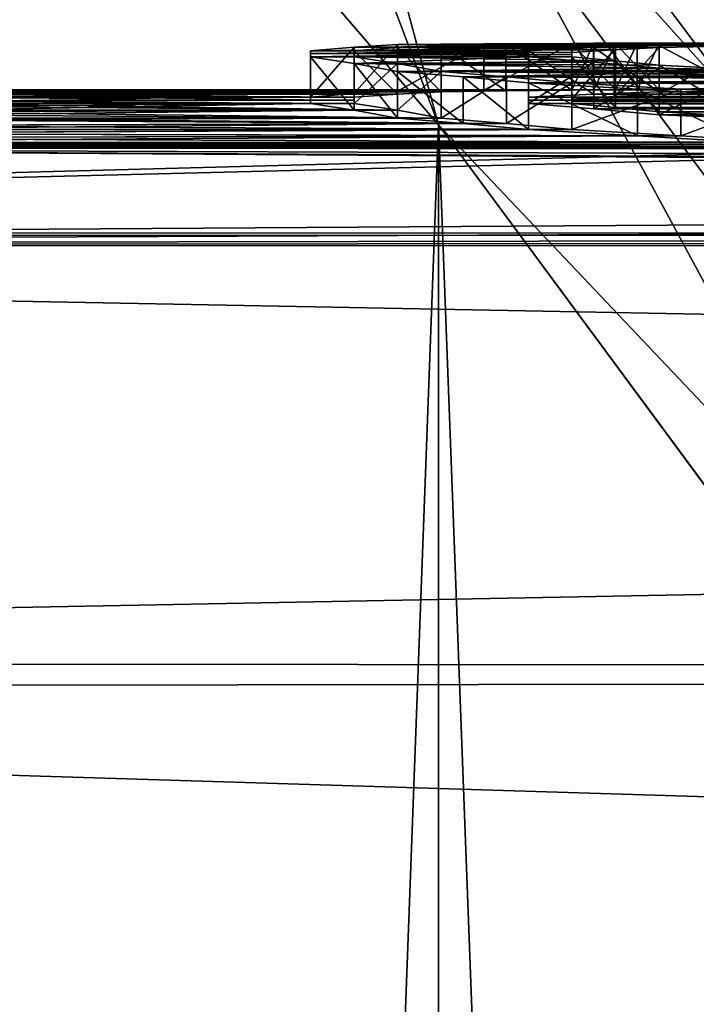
# Model space of a CAD drawing. Header units: millimetres. Extents: x -143 to 143, y -35 to 35.
# Tile 368 of 533: x 99.7 to 101.16, y 18.53 to 20.65. Entities that reach past the tile are written whole.
import ezdxf

# ---------------------------------------------------------------- set-up
doc = ezdxf.new("R2010")
doc.units = ezdxf.units.MM
doc.header["$LTSCALE"] = 65.185185
for name, color, linetype in [('1298', 7, 'CONTINUOUS'), ('1299', 7, 'CONTINUOUS'), ('1301', 7, 'CONTINUOUS'), ('1323', 7, 'CONTINUOUS'), ('1382', 7, 'CONTINUOUS'), ('1383', 7, 'CONTINUOUS'), ('1384', 7, 'CONTINUOUS'), ('1385', 7, 'CONTINUOUS'), ('1386', 7, 'CONTINUOUS'), ('1387', 7, 'CONTINUOUS'), ('1388', 7, 'CONTINUOUS'), ('1389', 7, 'CONTINUOUS'), ('1390', 7, 'CONTINUOUS'), ('1411', 7, 'CONTINUOUS'), ('1412', 7, 'CONTINUOUS'), ('1413', 7, 'CONTINUOUS'), ('1414', 7, 'CONTINUOUS'), ('1415', 7, 'CONTINUOUS'), ('1416', 7, 'CONTINUOUS'), ('1428', 7, 'CONTINUOUS'), ('1429', 7, 'CONTINUOUS'), ('1430', 7, 'CONTINUOUS'), ('1431', 7, 'CONTINUOUS'), ('1432', 7, 'CONTINUOUS'), ('1436', 7, 'CONTINUOUS'), ('1437', 7, 'CONTINUOUS'), ('1438', 7, 'CONTINUOUS'), ('1439', 7, 'CONTINUOUS'), ('1440', 7, 'CONTINUOUS'), ('465', 7, 'CONTINUOUS'), ('471', 7, 'CONTINUOUS'), ('473', 7, 'CONTINUOUS'), ('483', 7, 'CONTINUOUS')]:
    doc.layers.add(name, color=color, linetype=linetype)

msp = doc.modelspace()

# ---------------------------------------------------------------- linework, layer by layer
at = {"layer": '1298', "linetype": 'CONTINUOUS'}
for points in [[(100.9343, 20.4906, 0.6224), (100.7938, 20.4838, 0.8138), (103.0907, 20.4906, 0.6224), (100.9343, 20.4906, 0.6224)], [(103.0907, 20.4906, 0.6224), (100.7938, 20.4838, 0.8138), (103.2313, 20.4838, 0.8138), (103.0907, 20.4906, 0.6224)], [(100.7938, 20.4838, 0.8138), (100.7938, 20.4776, 0.9575), (103.2313, 20.4838, 0.8138), (100.7938, 20.4838, 0.8138)], [(103.2313, 20.4838, 0.8138), (100.7938, 20.4776, 0.9575), (103.2313, 20.4776, 0.9575), (103.2313, 20.4838, 0.8138)], [(101.075, 20.4955, 0.4309), (100.9343, 20.4906, 0.6224), (102.95, 20.4955, 0.4309), (101.075, 20.4955, 0.4309)], [(102.95, 20.4955, 0.4309), (100.9343, 20.4906, 0.6224), (103.0907, 20.4906, 0.6224), (102.95, 20.4955, 0.4309)], [(101.2605, 20.4972, 0.3361), (101.075, 20.4955, 0.4309), (102.7645, 20.4972, 0.3361), (101.2605, 20.4972, 0.3361)], [(102.7645, 20.4972, 0.3361), (101.075, 20.4955, 0.4309), (102.95, 20.4955, 0.4309), (102.7645, 20.4972, 0.3361)], [(100.7938, 20.4776, 0.9575), (100.7938, 20.4704, 1.1011), (103.2313, 20.4776, 0.9575), (100.7938, 20.4776, 0.9575)], [(103.2313, 20.4776, 0.9575), (100.7938, 20.4704, 1.1011), (103.2313, 20.4704, 1.1011), (103.2313, 20.4776, 0.9575)], [(100.7938, 20.4704, 1.1011), (100.9344, 20.4592, 1.2926), (103.2313, 20.4704, 1.1011), (100.7938, 20.4704, 1.1011)], [(103.2313, 20.4704, 1.1011), (100.9344, 20.4592, 1.2926), (103.0906, 20.4592, 1.2926), (103.2313, 20.4704, 1.1011)], [(100.9344, 20.4592, 1.2926), (101.075, 20.4462, 1.484), (103.0906, 20.4592, 1.2926), (100.9344, 20.4592, 1.2926)], [(103.0906, 20.4592, 1.2926), (101.075, 20.4462, 1.484), (102.95, 20.4462, 1.484), (103.0906, 20.4592, 1.2926)], [(101.075, 20.4462, 1.484), (101.2653, 20.4389, 1.5812), (102.95, 20.4462, 1.484), (101.075, 20.4462, 1.484)]]:
    msp.add_3dface(points, dxfattribs=at)
at = {"layer": '1299', "linetype": 'CONTINUOUS'}
for points in [[(100.9786, 20.4855, -0.7701), (103.1375, 20.4798, -0.9096), (100.8875, 20.4798, -0.9096), (100.9786, 20.4855, -0.7701)], [(101.075, 20.4906, -0.6223), (103.0464, 20.4855, -0.7701), (100.9786, 20.4855, -0.7701), (101.075, 20.4906, -0.6223)], [(103.0464, 20.4855, -0.7701), (103.1375, 20.4798, -0.9096), (100.9786, 20.4855, -0.7701), (103.0464, 20.4855, -0.7701)], [(101.2592, 20.4944, -0.4813), (102.95, 20.4906, -0.6223), (101.075, 20.4906, -0.6223), (101.2592, 20.4944, -0.4813)], [(102.95, 20.4906, -0.6223), (103.0464, 20.4855, -0.7701), (101.075, 20.4906, -0.6223), (102.95, 20.4906, -0.6223)], [(103.1375, 20.4798, -0.9096), (103.1375, 20.4753, -1.0053), (100.8875, 20.4798, -0.9096), (103.1375, 20.4798, -0.9096)], [(100.8875, 20.4798, -0.9096), (103.1375, 20.4753, -1.0053), (100.8875, 20.4753, -1.0053), (100.8875, 20.4798, -0.9096)], [(103.1375, 20.4753, -1.0053), (103.1375, 20.4704, -1.1011), (100.8875, 20.4753, -1.0053), (103.1375, 20.4753, -1.0053)], [(100.8875, 20.4753, -1.0053), (103.1375, 20.4704, -1.1011), (100.8875, 20.4704, -1.1011), (100.8875, 20.4753, -1.0053)], [(103.1375, 20.4704, -1.1011), (103.0437, 20.4622, -1.2447), (100.8875, 20.4704, -1.1011), (103.1375, 20.4704, -1.1011)], [(100.8875, 20.4704, -1.1011), (103.0437, 20.4622, -1.2447), (100.9813, 20.4622, -1.2447), (100.8875, 20.4704, -1.1011)], [(103.0437, 20.4622, -1.2447), (102.95, 20.4529, -1.3883), (100.9813, 20.4622, -1.2447), (103.0437, 20.4622, -1.2447)], [(100.9813, 20.4622, -1.2447), (102.95, 20.4529, -1.3883), (101.075, 20.4529, -1.3883), (100.9813, 20.4622, -1.2447)], [(102.95, 20.4529, -1.3883), (102.7624, 20.4427, -1.532), (101.075, 20.4529, -1.3883), (102.95, 20.4529, -1.3883)], [(101.075, 20.4529, -1.3883), (102.7624, 20.4427, -1.532), (101.2626, 20.4427, -1.532), (101.075, 20.4529, -1.3883)]]:
    msp.add_3dface(points, dxfattribs=at)
at = {"layer": '1301', "linetype": 'CONTINUOUS'}
for points in [[(98.825, 20.4999, -0.0479), (98.8836, 20.5, -0.0239), (101.075, 20.4999, -0.0479), (98.825, 20.4999, -0.0479)], [(99.0142, 20.4991, -0.1928), (98.825, 20.4999, -0.0479), (100.8875, 20.4995, -0.1436), (99.0142, 20.4991, -0.1928)], [(100.8875, 20.4995, -0.1436), (98.825, 20.4999, -0.0479), (100.9812, 20.4998, -0.0957), (100.8875, 20.4995, -0.1436)], [(100.9812, 20.4998, -0.0957), (98.825, 20.4999, -0.0479), (101.075, 20.4999, -0.0479), (100.9812, 20.4998, -0.0957)], [(98.8836, 20.5, -0.0239), (98.9422, 20.5), (101.0281, 20.5, -0.0239), (98.8836, 20.5, -0.0239)], [(101.075, 20.4999, -0.0479), (98.8836, 20.5, -0.0239), (101.0281, 20.5, -0.0239), (101.075, 20.4999, -0.0479)], [(101.0281, 20.5, -0.0239), (98.9422, 20.5), (100.9812, 20.5), (101.0281, 20.5, -0.0239)], [(100.745, 20.498, -0.2891), (99.0142, 20.4991, -0.1928), (100.8875, 20.4995, -0.1436), (100.745, 20.498, -0.2891)], [(99.2, 20.4973, -0.3351), (99.0142, 20.4991, -0.1928), (100.745, 20.498, -0.2891), (99.2, 20.4973, -0.3351)], [(100.6063, 20.4955, -0.4309), (99.2, 20.4973, -0.3351), (100.745, 20.498, -0.2891), (100.6063, 20.4955, -0.4309)], [(99.2957, 20.4943, -0.4817), (99.2, 20.4973, -0.3351), (100.6063, 20.4955, -0.4309), (99.2957, 20.4943, -0.4817)], [(100.5125, 20.4906, -0.6224), (99.2957, 20.4943, -0.4817), (100.6063, 20.4955, -0.4309), (100.5125, 20.4906, -0.6224)], [(99.3875, 20.4906, -0.6223), (99.2957, 20.4943, -0.4817), (100.5125, 20.4906, -0.6224), (99.3875, 20.4906, -0.6223)], [(99.4344, 20.4838, -0.8139), (99.3875, 20.4906, -0.6223), (100.4188, 20.4838, -0.8138), (99.4344, 20.4838, -0.8139)], [(100.4188, 20.4838, -0.8138), (99.3875, 20.4906, -0.6223), (100.5125, 20.4906, -0.6224), (100.4188, 20.4838, -0.8138)], [(99.4813, 20.4753, -1.0053), (99.4344, 20.4838, -0.8139), (100.4188, 20.4776, -0.9575), (99.4813, 20.4753, -1.0053)], [(100.4188, 20.4776, -0.9575), (99.4344, 20.4838, -0.8139), (100.4188, 20.4838, -0.8138), (100.4188, 20.4776, -0.9575)], [(99.4344, 20.4529, -1.3884), (99.4813, 20.465, -1.1968), (100.5125, 20.4561, -1.3405), (99.4344, 20.4529, -1.3884)], [(100.4188, 20.4704, -1.1011), (99.4813, 20.4753, -1.0053), (100.4188, 20.4776, -0.9575), (100.4188, 20.4704, -1.1011)], [(99.4813, 20.4704, -1.1011), (99.4813, 20.4753, -1.0053), (100.4188, 20.4704, -1.1011), (99.4813, 20.4704, -1.1011)], [(99.4813, 20.465, -1.1968), (99.4813, 20.4704, -1.1011), (100.5125, 20.4561, -1.3405), (99.4813, 20.465, -1.1968)], [(100.5125, 20.4561, -1.3405), (99.4813, 20.4704, -1.1011), (100.4188, 20.4704, -1.1011), (100.5125, 20.4561, -1.3405)], [(99.3875, 20.439, -1.5798), (99.4344, 20.4529, -1.3884), (100.6063, 20.439, -1.5798), (99.3875, 20.439, -1.5798)], [(100.6063, 20.439, -1.5798), (99.4344, 20.4529, -1.3884), (100.5125, 20.4561, -1.3405), (100.6063, 20.439, -1.5798)], [(99.0125, 20.4058, -1.9628), (99.1999, 20.4233, -1.7714), (100.8875, 20.4148, -1.867), (99.0125, 20.4058, -1.9628)], [(99.1999, 20.4233, -1.7714), (99.3875, 20.439, -1.5798), (100.7469, 20.4274, -1.7235), (99.1999, 20.4233, -1.7714)], [(100.8875, 20.4148, -1.867), (99.1999, 20.4233, -1.7714), (100.7469, 20.4274, -1.7235), (100.8875, 20.4148, -1.867)], [(100.7469, 20.4274, -1.7235), (99.3875, 20.439, -1.5798), (100.6063, 20.439, -1.5798), (100.7469, 20.4274, -1.7235)], [(98.8249, 20.3964, -2.0586), (99.0125, 20.4058, -1.9628), (101.122, 20.4012, -2.0107), (98.8249, 20.3964, -2.0586)], [(101.3563, 20.3865, -2.1543), (98.8249, 20.3964, -2.0586), (101.122, 20.4012, -2.0107), (101.3563, 20.3865, -2.1543)], [(101.122, 20.4012, -2.0107), (99.0125, 20.4058, -1.9628), (100.8875, 20.4148, -1.867), (101.122, 20.4012, -2.0107)], [(97.7937, 20.3762, -2.25), (125.45, 20.199, -3.5), (93.65, 20.1902, -3.5506), (97.7937, 20.3762, -2.25)], [(122.9705, 20.3506, -2.4703), (123.7005, 20.2746, -3.0314), (97.7937, 20.3762, -2.25), (122.9705, 20.3506, -2.4703)], [(97.9813, 20.3762, -2.25), (122.9705, 20.3506, -2.4703), (97.7937, 20.3762, -2.25), (97.9813, 20.3762, -2.25)], [(123.7005, 20.2746, -3.0314), (124.5465, 20.2192, -3.3814), (97.7937, 20.3762, -2.25), (123.7005, 20.2746, -3.0314)], [(124.5465, 20.2192, -3.3814), (125.45, 20.199, -3.5), (97.7937, 20.3762, -2.25), (124.5465, 20.2192, -3.3814)], [(97.9813, 20.3762, -2.25), (98.3094, 20.3814, -2.2021), (101.825, 20.3762, -2.25), (97.9813, 20.3762, -2.25)], [(122.9705, 20.3506, -2.4703), (97.9813, 20.3762, -2.25), (101.825, 20.3762, -2.25), (122.9705, 20.3506, -2.4703)], [(98.3094, 20.3814, -2.2021), (98.6375, 20.3865, -2.1543), (101.5906, 20.3814, -2.2021), (98.3094, 20.3814, -2.2021)], [(101.825, 20.3762, -2.25), (98.3094, 20.3814, -2.2021), (101.5906, 20.3814, -2.2021), (101.825, 20.3762, -2.25)], [(98.6375, 20.3865, -2.1543), (98.8249, 20.3964, -2.0586), (101.3563, 20.3865, -2.1543), (98.6375, 20.3865, -2.1543)], [(101.5906, 20.3814, -2.2021), (98.6375, 20.3865, -2.1543), (101.3563, 20.3865, -2.1543), (101.5906, 20.3814, -2.2021)], [(93.65, 20.1902, -3.5506), (125.45, 20.199, -3.5), (140.45, 20.169, -3.6692), (93.65, 20.1902, -3.5506)], [(93.65, 19.27, -6.9939), (93.65, 20.1902, -3.5506), (140.45, 20.169, -3.6692), (93.65, 19.27, -6.9939)], [(140.45, 19.2277, -7.1097), (93.65, 19.27, -6.9939), (140.45, 20.169, -3.6692), (140.45, 19.2277, -7.1097)], [(93.65, 17.7674, -10.2259), (93.65, 19.27, -6.9939), (140.45, 19.2277, -7.1097), (93.65, 17.7674, -10.2259)], [(140.45, 17.7043, -10.3348), (93.65, 17.7674, -10.2259), (140.45, 19.2277, -7.1097), (140.45, 17.7043, -10.3348)]]:
    msp.add_3dface(points, dxfattribs=at)
at = {"layer": '1323', "linetype": 'CONTINUOUS'}
for points in [[(100.9812, 20.5), (98.9422, 20.5), (99.1176, 20.4999, 0.0716), (100.9812, 20.5)], [(100.9812, 20.5), (99.1176, 20.4999, 0.0716), (100.9344, 20.5, 0.0239), (100.9812, 20.5)], [(100.9344, 20.5, 0.0239), (99.1176, 20.4999, 0.0716), (100.8875, 20.4999, 0.0479), (100.9344, 20.5, 0.0239)], [(99.1176, 20.4999, 0.0716), (99.2938, 20.4995, 0.1436), (100.8875, 20.4999, 0.0479), (99.1176, 20.4999, 0.0716)], [(100.8875, 20.4999, 0.0479), (99.2938, 20.4995, 0.1436), (100.6983, 20.4991, 0.1928), (100.8875, 20.4999, 0.0479)], [(99.2938, 20.4995, 0.1436), (99.3888, 20.498, 0.2893), (100.6983, 20.4991, 0.1928), (99.2938, 20.4995, 0.1436)], [(100.6983, 20.4991, 0.1928), (99.3888, 20.498, 0.2893), (100.5125, 20.4973, 0.3351), (100.6983, 20.4991, 0.1928)], [(99.3888, 20.498, 0.2893), (99.4813, 20.4955, 0.4309), (100.5125, 20.4973, 0.3351), (99.3888, 20.498, 0.2893)], [(100.5125, 20.4973, 0.3351), (99.4813, 20.4955, 0.4309), (100.4187, 20.4919, 0.5745), (100.5125, 20.4973, 0.3351)], [(99.4813, 20.4955, 0.4309), (99.5281, 20.4906, 0.6224), (100.4187, 20.4919, 0.5745), (99.4813, 20.4955, 0.4309)], [(99.5281, 20.4906, 0.6224), (99.575, 20.4838, 0.8138), (100.4187, 20.4919, 0.5745), (99.5281, 20.4906, 0.6224)], [(100.4187, 20.4919, 0.5745), (99.575, 20.4838, 0.8138), (100.325, 20.4838, 0.8138), (100.4187, 20.4919, 0.5745)], [(99.575, 20.4838, 0.8138), (99.575, 20.4753, 1.0054), (100.325, 20.4838, 0.8138), (99.575, 20.4838, 0.8138)], [(100.325, 20.4838, 0.8138), (99.575, 20.4753, 1.0054), (100.325, 20.4776, 0.9575), (100.325, 20.4838, 0.8138)], [(99.575, 20.465, 1.1968), (99.5281, 20.4561, 1.3405), (100.325, 20.4704, 1.1011), (99.575, 20.465, 1.1968)], [(100.325, 20.4704, 1.1011), (99.5281, 20.4561, 1.3405), (100.4188, 20.4561, 1.3405), (100.325, 20.4704, 1.1011)], [(100.325, 20.4776, 0.9575), (99.575, 20.4753, 1.0054), (100.325, 20.4704, 1.1011), (100.325, 20.4776, 0.9575)], [(99.575, 20.4753, 1.0054), (99.575, 20.465, 1.1968), (100.325, 20.4704, 1.1011), (99.575, 20.4753, 1.0054)], [(99.4813, 20.4462, 1.484), (99.3875, 20.4353, 1.6277), (100.5125, 20.439, 1.5798), (99.4813, 20.4462, 1.484)], [(99.5281, 20.4561, 1.3405), (99.4813, 20.4462, 1.484), (100.4188, 20.4561, 1.3405), (99.5281, 20.4561, 1.3405)], [(100.4188, 20.4561, 1.3405), (99.4813, 20.4462, 1.484), (100.5125, 20.439, 1.5798), (100.4188, 20.4561, 1.3405)], [(100.6532, 20.4274, 1.7235), (99.2938, 20.4233, 1.7713), (99.1531, 20.4148, 1.8671), (100.6532, 20.4274, 1.7235)], [(100.7938, 20.4148, 1.867), (100.6532, 20.4274, 1.7235), (99.1531, 20.4148, 1.8671), (100.7938, 20.4148, 1.867)], [(99.3875, 20.4353, 1.6277), (99.2938, 20.4233, 1.7713), (100.6532, 20.4274, 1.7235), (99.3875, 20.4353, 1.6277)], [(100.5125, 20.439, 1.5798), (99.3875, 20.4353, 1.6277), (100.6532, 20.4274, 1.7235), (100.5125, 20.439, 1.5798)], [(101.2625, 20.3865, 2.1543), (101.0283, 20.4012, 2.0107), (98.6375, 20.3865, 2.1543), (101.2625, 20.3865, 2.1543)], [(98.6375, 20.3865, 2.1543), (101.0283, 20.4012, 2.0107), (98.8249, 20.3964, 2.0586), (98.6375, 20.3865, 2.1543)], [(98.8249, 20.3964, 2.0586), (101.0283, 20.4012, 2.0107), (99.0125, 20.4058, 1.9628), (98.8249, 20.3964, 2.0586)], [(101.0283, 20.4012, 2.0107), (100.7938, 20.4148, 1.867), (99.0125, 20.4058, 1.9628), (101.0283, 20.4012, 2.0107)], [(99.0125, 20.4058, 1.9628), (100.7938, 20.4148, 1.867), (99.1531, 20.4148, 1.8671), (99.0125, 20.4058, 1.9628)], [(122.9705, 20.3506, 2.4702), (102.2937, 20.3762, 2.25), (93.65, 20.1605, 3.7152), (122.9705, 20.3506, 2.4702)], [(102.2937, 20.3762, 2.25), (101.7312, 20.3762, 2.25), (93.65, 20.1605, 3.7152), (102.2937, 20.3762, 2.25)], [(93.65, 20.1605, 3.7152), (101.7312, 20.3762, 2.25), (98.2625, 20.3762, 2.25), (93.65, 20.1605, 3.7152)], [(101.7312, 20.3762, 2.25), (101.4969, 20.3814, 2.2021), (98.2625, 20.3762, 2.25), (101.7312, 20.3762, 2.25)], [(98.2625, 20.3762, 2.25), (101.4969, 20.3814, 2.2021), (98.45, 20.3814, 2.2021), (98.2625, 20.3762, 2.25)], [(101.4969, 20.3814, 2.2021), (101.2625, 20.3865, 2.1543), (98.45, 20.3814, 2.2021), (101.4969, 20.3814, 2.2021)], [(98.45, 20.3814, 2.2021), (101.2625, 20.3865, 2.1543), (98.6375, 20.3865, 2.1543), (98.45, 20.3814, 2.2021)], [(123.7005, 20.2746, 3.0314), (122.9705, 20.3506, 2.4702), (93.65, 20.1605, 3.7152), (123.7005, 20.2746, 3.0314)], [(124.5465, 20.2192, 3.3814), (123.7005, 20.2746, 3.0314), (93.65, 20.1605, 3.7152), (124.5465, 20.2192, 3.3814)], [(125.45, 20.199, 3.5), (124.5465, 20.2192, 3.3814), (93.65, 20.1605, 3.7152), (125.45, 20.199, 3.5)], [(140.45, 20.1897, 3.5533), (125.45, 20.199, 3.5), (93.65, 20.1605, 3.7152), (140.45, 20.1897, 3.5533)], [(140.45, 19.2682, 6.9991), (140.45, 20.1897, 3.5533), (93.65, 20.1605, 3.7152), (140.45, 19.2682, 6.9991)], [(93.65, 19.2123, 7.1509), (140.45, 19.2682, 6.9991), (93.65, 20.1605, 3.7152), (93.65, 19.2123, 7.1509)], [(140.45, 17.7633, 10.233), (140.45, 19.2682, 6.9991), (93.65, 19.2123, 7.1509), (140.45, 17.7633, 10.233)], [(93.65, 17.6834, 10.3705), (140.45, 17.7633, 10.233), (93.65, 19.2123, 7.1509), (93.65, 17.6834, 10.3705)]]:
    msp.add_3dface(points, dxfattribs=at)
at = {"layer": '1382', "linetype": 'CONTINUOUS'}
for points in [[(100.4187, 20.592, 0.5745), (100.325, 20.5839, 0.8138), (100.9343, 20.5906, 0.6224), (100.4187, 20.592, 0.5745)], [(100.9343, 20.5906, 0.6224), (100.325, 20.5839, 0.8138), (100.7938, 20.5839, 0.8138), (100.9343, 20.5906, 0.6224)], [(100.5125, 20.5973, 0.3351), (100.4187, 20.592, 0.5745), (101.2605, 20.5973, 0.3361), (100.5125, 20.5973, 0.3351)], [(101.2605, 20.5973, 0.3361), (100.4187, 20.592, 0.5745), (101.075, 20.5955, 0.4309), (101.2605, 20.5973, 0.3361)], [(101.075, 20.5955, 0.4309), (100.4187, 20.592, 0.5745), (100.9343, 20.5906, 0.6224), (101.075, 20.5955, 0.4309)], [(100.4188, 20.5839, -0.8138), (100.5125, 20.5906, -0.6224), (100.9786, 20.5856, -0.7701), (100.4188, 20.5839, -0.8138)], [(100.6983, 20.5991, 0.1928), (100.5125, 20.5973, 0.3351), (101.45, 20.5986, 0.2394), (100.6983, 20.5991, 0.1928)], [(101.45, 20.5986, 0.2394), (100.5125, 20.5973, 0.3351), (101.2605, 20.5973, 0.3361), (101.45, 20.5986, 0.2394)], [(100.5125, 20.5906, -0.6224), (100.6063, 20.5955, -0.4309), (101.075, 20.5906, -0.6223), (100.5125, 20.5906, -0.6224)], [(100.9786, 20.5856, -0.7701), (100.5125, 20.5906, -0.6224), (101.075, 20.5906, -0.6223), (100.9786, 20.5856, -0.7701)], [(100.6063, 20.5955, -0.4309), (100.745, 20.598, -0.2891), (101.45, 20.5973, -0.3351), (100.6063, 20.5955, -0.4309)], [(101.2592, 20.5944, -0.4813), (100.6063, 20.5955, -0.4309), (101.45, 20.5973, -0.3351), (101.2592, 20.5944, -0.4813)], [(101.075, 20.5906, -0.6223), (100.6063, 20.5955, -0.4309), (101.2592, 20.5944, -0.4813), (101.075, 20.5906, -0.6223)], [(103.1375, 20.5999, 0.0479), (100.8875, 20.5999, 0.0479), (100.6983, 20.5991, 0.1928), (103.1375, 20.5999, 0.0479)], [(103.1375, 20.5999, 0.0479), (100.6983, 20.5991, 0.1928), (101.825, 20.5995, 0.1436), (103.1375, 20.5999, 0.0479)], [(101.825, 20.5995, 0.1436), (100.6983, 20.5991, 0.1928), (101.638, 20.5991, 0.1914), (101.825, 20.5995, 0.1436)], [(101.638, 20.5991, 0.1914), (100.6983, 20.5991, 0.1928), (101.45, 20.5986, 0.2394), (101.638, 20.5991, 0.1914)], [(100.745, 20.598, -0.2891), (100.8875, 20.5995, -0.1436), (101.6375, 20.598, -0.2872), (100.745, 20.598, -0.2891)], [(101.45, 20.5973, -0.3351), (100.745, 20.598, -0.2891), (101.6375, 20.598, -0.2872), (101.45, 20.5973, -0.3351)], [(100.9344, 20.6, 0.0239), (100.8875, 20.5999, 0.0479), (103.0906, 20.6, 0.0239), (100.9344, 20.6, 0.0239)], [(103.0906, 20.6, 0.0239), (100.8875, 20.5999, 0.0479), (103.1375, 20.5999, 0.0479), (103.0906, 20.6, 0.0239)], [(100.8875, 20.5995, -0.1436), (100.9812, 20.5998, -0.0957), (103.1375, 20.5995, -0.1436), (100.8875, 20.5995, -0.1436)], [(103.28, 20.598, -0.2891), (100.8875, 20.5995, -0.1436), (103.1375, 20.5995, -0.1436), (103.28, 20.598, -0.2891)], [(100.8875, 20.5995, -0.1436), (103.28, 20.598, -0.2891), (102.2, 20.5986, -0.2394), (100.8875, 20.5995, -0.1436)], [(101.6375, 20.598, -0.2872), (100.8875, 20.5995, -0.1436), (101.825, 20.5986, -0.2394), (101.6375, 20.598, -0.2872)], [(101.825, 20.5986, -0.2394), (100.8875, 20.5995, -0.1436), (102.2, 20.5986, -0.2394), (101.825, 20.5986, -0.2394)], [(100.9812, 20.5999), (100.9344, 20.6, 0.0239), (103.0437, 20.5999), (100.9812, 20.5999)], [(103.0437, 20.5999), (100.9344, 20.6, 0.0239), (103.0906, 20.6, 0.0239), (103.0437, 20.5999)], [(100.9812, 20.5998, -0.0957), (101.075, 20.5999, -0.0479), (103.0437, 20.5998, -0.0957), (100.9812, 20.5998, -0.0957)], [(103.1375, 20.5995, -0.1436), (100.9812, 20.5998, -0.0957), (103.0437, 20.5998, -0.0957), (103.1375, 20.5995, -0.1436)], [(101.0281, 20.6, -0.0239), (100.9812, 20.5999), (102.9969, 20.6, -0.0239), (101.0281, 20.6, -0.0239)], [(102.9969, 20.6, -0.0239), (100.9812, 20.5999), (103.0437, 20.5999), (102.9969, 20.6, -0.0239)], [(101.075, 20.5999, -0.0479), (101.0281, 20.6, -0.0239), (102.95, 20.5999, -0.0479), (101.075, 20.5999, -0.0479)], [(102.95, 20.5999, -0.0479), (101.0281, 20.6, -0.0239), (102.9969, 20.6, -0.0239), (102.95, 20.5999, -0.0479)], [(103.0437, 20.5998, -0.0957), (101.075, 20.5999, -0.0479), (102.95, 20.5999, -0.0479), (103.0437, 20.5998, -0.0957)], [(100.325, 20.5839, 0.8138), (100.325, 20.5777, 0.9575), (100.7938, 20.5839, 0.8138), (100.325, 20.5839, 0.8138)], [(100.7938, 20.5839, 0.8138), (100.325, 20.5777, 0.9575), (100.7938, 20.5777, 0.9575), (100.7938, 20.5839, 0.8138)], [(100.325, 20.5777, 0.9575), (100.325, 20.5706, 1.1011), (100.7938, 20.5777, 0.9575), (100.325, 20.5777, 0.9575)], [(100.7938, 20.5777, 0.9575), (100.325, 20.5706, 1.1011), (100.7938, 20.5706, 1.1011), (100.7938, 20.5777, 0.9575)], [(100.325, 20.5706, 1.1011), (100.4188, 20.5563, 1.3405), (100.7938, 20.5706, 1.1011), (100.325, 20.5706, 1.1011)], [(100.8875, 20.5799, -0.9096), (100.4188, 20.5839, -0.8138), (100.9786, 20.5856, -0.7701), (100.8875, 20.5799, -0.9096)], [(100.4188, 20.5777, -0.9575), (100.4188, 20.5839, -0.8138), (100.8875, 20.5799, -0.9096), (100.4188, 20.5777, -0.9575)], [(100.8875, 20.5755, -1.0053), (100.4188, 20.5777, -0.9575), (100.8875, 20.5799, -0.9096), (100.8875, 20.5755, -1.0053)], [(100.4188, 20.5706, -1.1011), (100.4188, 20.5777, -0.9575), (100.8875, 20.5706, -1.1011), (100.4188, 20.5706, -1.1011)], [(100.8875, 20.5706, -1.1011), (100.4188, 20.5777, -0.9575), (100.8875, 20.5755, -1.0053), (100.8875, 20.5706, -1.1011)], [(100.5125, 20.5563, -1.3405), (100.4188, 20.5706, -1.1011), (100.9813, 20.5624, -1.2447), (100.5125, 20.5563, -1.3405)], [(100.9813, 20.5624, -1.2447), (100.4188, 20.5706, -1.1011), (100.8875, 20.5706, -1.1011), (100.9813, 20.5624, -1.2447)], [(100.7938, 20.5706, 1.1011), (100.4188, 20.5563, 1.3405), (100.9344, 20.5594, 1.2926), (100.7938, 20.5706, 1.1011)], [(100.9344, 20.5594, 1.2926), (100.4188, 20.5563, 1.3405), (101.075, 20.5465, 1.484), (100.9344, 20.5594, 1.2926)], [(100.4188, 20.5563, 1.3405), (100.5125, 20.5393, 1.5798), (101.075, 20.5465, 1.484), (100.4188, 20.5563, 1.3405)], [(101.075, 20.5532, -1.3883), (100.5125, 20.5563, -1.3405), (100.9813, 20.5624, -1.2447), (101.075, 20.5532, -1.3883)], [(100.6063, 20.5393, -1.5798), (100.5125, 20.5563, -1.3405), (101.2626, 20.543, -1.532), (100.6063, 20.5393, -1.5798)], [(101.2626, 20.543, -1.532), (100.5125, 20.5563, -1.3405), (101.075, 20.5532, -1.3883), (101.2626, 20.543, -1.532)], [(101.075, 20.5465, 1.484), (100.5125, 20.5393, 1.5798), (101.2653, 20.5392, 1.5812), (101.075, 20.5465, 1.484)], [(100.5125, 20.5393, 1.5798), (100.6532, 20.5278, 1.7235), (101.2653, 20.5392, 1.5812), (100.5125, 20.5393, 1.5798)], [(101.45, 20.5317, -1.6755), (100.6063, 20.5393, -1.5798), (101.2626, 20.543, -1.532), (101.45, 20.5317, -1.6755)], [(100.7469, 20.5278, -1.7235), (100.6063, 20.5393, -1.5798), (101.6375, 20.5278, -1.7234), (100.7469, 20.5278, -1.7235)], [(101.6375, 20.5278, -1.7234), (100.6063, 20.5393, -1.5798), (101.45, 20.5317, -1.6755), (101.6375, 20.5278, -1.7234)], [(100.6532, 20.5278, 1.7235), (101.45, 20.5317, 1.6755), (101.2653, 20.5392, 1.5812), (100.6532, 20.5278, 1.7235)], [(101.45, 20.5317, 1.6755), (100.6532, 20.5278, 1.7235), (101.6375, 20.5278, 1.7234), (101.45, 20.5317, 1.6755)], [(100.6532, 20.5278, 1.7235), (100.7938, 20.5152, 1.867), (101.825, 20.5237, 1.7713), (100.6532, 20.5278, 1.7235)], [(101.6375, 20.5278, 1.7234), (100.6532, 20.5278, 1.7235), (101.825, 20.5237, 1.7713), (101.6375, 20.5278, 1.7234)], [(100.8875, 20.5152, -1.867), (100.7469, 20.5278, -1.7235), (103.1375, 20.5152, -1.867), (100.8875, 20.5152, -1.867)], [(103.1375, 20.5152, -1.867), (100.7469, 20.5278, -1.7235), (101.825, 20.5237, -1.7713), (103.1375, 20.5152, -1.867)], [(101.825, 20.5237, -1.7713), (100.7469, 20.5278, -1.7235), (101.6375, 20.5278, -1.7234), (101.825, 20.5237, -1.7713)], [(103.2313, 20.5152, 1.867), (103.3718, 20.5278, 1.7235), (100.7938, 20.5152, 1.867), (103.2313, 20.5152, 1.867)], [(100.7938, 20.5152, 1.867), (103.3718, 20.5278, 1.7235), (102.2, 20.5237, 1.7713), (100.7938, 20.5152, 1.867)], [(101.825, 20.5237, 1.7713), (100.7938, 20.5152, 1.867), (102.2, 20.5237, 1.7713), (101.825, 20.5237, 1.7713)], [(101.0283, 20.5016, 2.0107), (103.2313, 20.5152, 1.867), (100.7938, 20.5152, 1.867), (101.0283, 20.5016, 2.0107)], [(101.122, 20.5016, -2.0107), (100.8875, 20.5152, -1.867), (102.903, 20.5016, -2.0107), (101.122, 20.5016, -2.0107)], [(102.903, 20.5016, -2.0107), (100.8875, 20.5152, -1.867), (103.1375, 20.5152, -1.867), (102.903, 20.5016, -2.0107)], [(102.9967, 20.5016, 2.0107), (103.2313, 20.5152, 1.867), (101.0283, 20.5016, 2.0107), (102.9967, 20.5016, 2.0107)], [(101.2625, 20.487, 2.1543), (102.9967, 20.5016, 2.0107), (101.0283, 20.5016, 2.0107), (101.2625, 20.487, 2.1543)], [(101.3563, 20.487, -2.1543), (101.122, 20.5016, -2.0107), (102.6688, 20.487, -2.1543), (101.3563, 20.487, -2.1543)], [(102.6688, 20.487, -2.1543), (101.122, 20.5016, -2.0107), (102.903, 20.5016, -2.0107), (102.6688, 20.487, -2.1543)]]:
    msp.add_3dface(points, dxfattribs=at)
at = {"layer": '1383', "linetype": 'CONTINUOUS'}
for points in [[(100.9344, 20.5, 0.0239), (100.8875, 20.4999, 0.0479), (100.9344, 20.6, 0.0239), (100.9344, 20.5, 0.0239)], [(100.8875, 20.4999, 0.0479), (100.8875, 20.5999, 0.0479), (100.9344, 20.6, 0.0239), (100.8875, 20.4999, 0.0479)], [(100.9344, 20.5, 0.0239), (100.9344, 20.6, 0.0239), (100.9812, 20.5999), (100.9344, 20.5, 0.0239)], [(100.9812, 20.5), (100.9344, 20.5, 0.0239), (100.9812, 20.5999), (100.9812, 20.5)], [(101.0281, 20.5, -0.0239), (100.9812, 20.5), (101.0281, 20.6, -0.0239), (101.0281, 20.5, -0.0239)], [(100.9812, 20.5), (100.9812, 20.5999), (101.0281, 20.6, -0.0239), (100.9812, 20.5)], [(101.0281, 20.5, -0.0239), (101.0281, 20.6, -0.0239), (101.075, 20.5999, -0.0479), (101.0281, 20.5, -0.0239)], [(101.075, 20.4999, -0.0479), (101.0281, 20.5, -0.0239), (101.075, 20.5999, -0.0479), (101.075, 20.4999, -0.0479)]]:
    msp.add_3dface(points, dxfattribs=at)
at = {"layer": '1384', "linetype": 'CONTINUOUS'}
for points in [[(100.9812, 20.4998, -0.0957), (100.9812, 20.5998, -0.0957), (100.8875, 20.5995, -0.1436), (100.9812, 20.4998, -0.0957)], [(100.8875, 20.4995, -0.1436), (100.9812, 20.4998, -0.0957), (100.8875, 20.5995, -0.1436), (100.8875, 20.4995, -0.1436)], [(101.075, 20.4999, -0.0479), (101.075, 20.5999, -0.0479), (100.9812, 20.5998, -0.0957), (101.075, 20.4999, -0.0479)], [(100.9812, 20.4998, -0.0957), (101.075, 20.4999, -0.0479), (100.9812, 20.5998, -0.0957), (100.9812, 20.4998, -0.0957)]]:
    msp.add_3dface(points, dxfattribs=at)
at = {"layer": '1385', "linetype": 'CONTINUOUS'}
for points in [[(100.745, 20.498, -0.2891), (100.745, 20.598, -0.2891), (100.6063, 20.5955, -0.4309), (100.745, 20.498, -0.2891)], [(100.6063, 20.4955, -0.4309), (100.745, 20.498, -0.2891), (100.6063, 20.5955, -0.4309), (100.6063, 20.4955, -0.4309)], [(100.8875, 20.4995, -0.1436), (100.8875, 20.5995, -0.1436), (100.745, 20.598, -0.2891), (100.8875, 20.4995, -0.1436)], [(100.745, 20.498, -0.2891), (100.8875, 20.4995, -0.1436), (100.745, 20.598, -0.2891), (100.745, 20.498, -0.2891)]]:
    msp.add_3dface(points, dxfattribs=at)
at = {"layer": '1386', "linetype": 'CONTINUOUS'}
for points in [[(100.5125, 20.4906, -0.6224), (100.5125, 20.5906, -0.6224), (100.4188, 20.5839, -0.8138), (100.5125, 20.4906, -0.6224)], [(100.6063, 20.4955, -0.4309), (100.6063, 20.5955, -0.4309), (100.5125, 20.5906, -0.6224), (100.6063, 20.4955, -0.4309)], [(100.5125, 20.4906, -0.6224), (100.6063, 20.4955, -0.4309), (100.5125, 20.5906, -0.6224), (100.5125, 20.4906, -0.6224)], [(100.4188, 20.4838, -0.8138), (100.5125, 20.4906, -0.6224), (100.4188, 20.5839, -0.8138), (100.4188, 20.4838, -0.8138)]]:
    msp.add_3dface(points, dxfattribs=at)
at = {"layer": '1387', "linetype": 'CONTINUOUS'}
for points in [[(100.4188, 20.4838, -0.8138), (100.4188, 20.5839, -0.8138), (100.4188, 20.5777, -0.9575), (100.4188, 20.4838, -0.8138)], [(100.4188, 20.4776, -0.9575), (100.4188, 20.4838, -0.8138), (100.4188, 20.5777, -0.9575), (100.4188, 20.4776, -0.9575)], [(100.4188, 20.4776, -0.9575), (100.4188, 20.5777, -0.9575), (100.4188, 20.5706, -1.1011), (100.4188, 20.4776, -0.9575)], [(100.4188, 20.4704, -1.1011), (100.4188, 20.4776, -0.9575), (100.4188, 20.5706, -1.1011), (100.4188, 20.4704, -1.1011)]]:
    msp.add_3dface(points, dxfattribs=at)
at = {"layer": '1388', "linetype": 'CONTINUOUS'}
for points in [[(100.4188, 20.4704, -1.1011), (100.4188, 20.5706, -1.1011), (100.5125, 20.5563, -1.3405), (100.4188, 20.4704, -1.1011)], [(100.5125, 20.4561, -1.3405), (100.4188, 20.4704, -1.1011), (100.5125, 20.5563, -1.3405), (100.5125, 20.4561, -1.3405)], [(100.5125, 20.4561, -1.3405), (100.5125, 20.5563, -1.3405), (100.6063, 20.5393, -1.5798), (100.5125, 20.4561, -1.3405)], [(100.6063, 20.439, -1.5798), (100.5125, 20.4561, -1.3405), (100.6063, 20.5393, -1.5798), (100.6063, 20.439, -1.5798)]]:
    msp.add_3dface(points, dxfattribs=at)
at = {"layer": '1389', "linetype": 'CONTINUOUS'}
for points in [[(100.6063, 20.439, -1.5798), (100.6063, 20.5393, -1.5798), (100.7469, 20.5278, -1.7235), (100.6063, 20.439, -1.5798)], [(100.7469, 20.4274, -1.7235), (100.6063, 20.439, -1.5798), (100.7469, 20.5278, -1.7235), (100.7469, 20.4274, -1.7235)], [(100.7469, 20.4274, -1.7235), (100.7469, 20.5278, -1.7235), (100.8875, 20.5152, -1.867), (100.7469, 20.4274, -1.7235)], [(100.8875, 20.4148, -1.867), (100.7469, 20.4274, -1.7235), (100.8875, 20.5152, -1.867), (100.8875, 20.4148, -1.867)]]:
    msp.add_3dface(points, dxfattribs=at)
at = {"layer": '1390', "linetype": 'CONTINUOUS'}
for points in [[(100.8875, 20.4148, -1.867), (100.8875, 20.5152, -1.867), (101.122, 20.5016, -2.0107), (100.8875, 20.4148, -1.867)], [(101.122, 20.4012, -2.0107), (100.8875, 20.4148, -1.867), (101.122, 20.5016, -2.0107), (101.122, 20.4012, -2.0107)], [(101.122, 20.4012, -2.0107), (101.122, 20.5016, -2.0107), (101.3563, 20.487, -2.1543), (101.122, 20.4012, -2.0107)], [(101.3563, 20.3865, -2.1543), (101.122, 20.4012, -2.0107), (101.3563, 20.487, -2.1543), (101.3563, 20.3865, -2.1543)]]:
    msp.add_3dface(points, dxfattribs=at)
at = {"layer": '1411', "linetype": 'CONTINUOUS'}
for points in [[(100.7938, 20.4148, 1.867), (101.0283, 20.4012, 2.0107), (100.7938, 20.5152, 1.867), (100.7938, 20.4148, 1.867)], [(101.0283, 20.4012, 2.0107), (101.0283, 20.5016, 2.0107), (100.7938, 20.5152, 1.867), (101.0283, 20.4012, 2.0107)], [(101.0283, 20.4012, 2.0107), (101.2625, 20.3865, 2.1543), (101.0283, 20.5016, 2.0107), (101.0283, 20.4012, 2.0107)], [(101.2625, 20.3865, 2.1543), (101.2625, 20.487, 2.1543), (101.0283, 20.5016, 2.0107), (101.2625, 20.3865, 2.1543)]]:
    msp.add_3dface(points, dxfattribs=at)
at = {"layer": '1412', "linetype": 'CONTINUOUS'}
for points in [[(100.5125, 20.439, 1.5798), (100.6532, 20.4274, 1.7235), (100.5125, 20.5393, 1.5798), (100.5125, 20.439, 1.5798)], [(100.6532, 20.4274, 1.7235), (100.6532, 20.5278, 1.7235), (100.5125, 20.5393, 1.5798), (100.6532, 20.4274, 1.7235)], [(100.6532, 20.4274, 1.7235), (100.7938, 20.4148, 1.867), (100.6532, 20.5278, 1.7235), (100.6532, 20.4274, 1.7235)], [(100.7938, 20.4148, 1.867), (100.7938, 20.5152, 1.867), (100.6532, 20.5278, 1.7235), (100.7938, 20.4148, 1.867)]]:
    msp.add_3dface(points, dxfattribs=at)
at = {"layer": '1413', "linetype": 'CONTINUOUS'}
for points in [[(100.325, 20.4704, 1.1011), (100.4188, 20.4561, 1.3405), (100.325, 20.5706, 1.1011), (100.325, 20.4704, 1.1011)], [(100.4188, 20.4561, 1.3405), (100.4188, 20.5563, 1.3405), (100.325, 20.5706, 1.1011), (100.4188, 20.4561, 1.3405)], [(100.4188, 20.4561, 1.3405), (100.5125, 20.439, 1.5798), (100.4188, 20.5563, 1.3405), (100.4188, 20.4561, 1.3405)], [(100.5125, 20.439, 1.5798), (100.5125, 20.5393, 1.5798), (100.4188, 20.5563, 1.3405), (100.5125, 20.439, 1.5798)]]:
    msp.add_3dface(points, dxfattribs=at)
at = {"layer": '1414', "linetype": 'CONTINUOUS'}
for points in [[(100.325, 20.4838, 0.8138), (100.325, 20.4776, 0.9575), (100.325, 20.5839, 0.8138), (100.325, 20.4838, 0.8138)], [(100.325, 20.4776, 0.9575), (100.325, 20.5777, 0.9575), (100.325, 20.5839, 0.8138), (100.325, 20.4776, 0.9575)], [(100.325, 20.4776, 0.9575), (100.325, 20.4704, 1.1011), (100.325, 20.5777, 0.9575), (100.325, 20.4776, 0.9575)], [(100.325, 20.4704, 1.1011), (100.325, 20.5706, 1.1011), (100.325, 20.5777, 0.9575), (100.325, 20.4704, 1.1011)]]:
    msp.add_3dface(points, dxfattribs=at)
at = {"layer": '1415', "linetype": 'CONTINUOUS'}
for points in [[(100.4187, 20.4919, 0.5745), (100.325, 20.4838, 0.8138), (100.4187, 20.592, 0.5745), (100.4187, 20.4919, 0.5745)], [(100.325, 20.4838, 0.8138), (100.325, 20.5839, 0.8138), (100.4187, 20.592, 0.5745), (100.325, 20.4838, 0.8138)], [(100.5125, 20.4973, 0.3351), (100.4187, 20.4919, 0.5745), (100.5125, 20.5973, 0.3351), (100.5125, 20.4973, 0.3351)], [(100.4187, 20.4919, 0.5745), (100.4187, 20.592, 0.5745), (100.5125, 20.5973, 0.3351), (100.4187, 20.4919, 0.5745)]]:
    msp.add_3dface(points, dxfattribs=at)
at = {"layer": '1416', "linetype": 'CONTINUOUS'}
for points in [[(100.6983, 20.4991, 0.1928), (100.5125, 20.4973, 0.3351), (100.6983, 20.5991, 0.1928), (100.6983, 20.4991, 0.1928)], [(100.5125, 20.4973, 0.3351), (100.5125, 20.5973, 0.3351), (100.6983, 20.5991, 0.1928), (100.5125, 20.4973, 0.3351)], [(100.8875, 20.4999, 0.0479), (100.6983, 20.4991, 0.1928), (100.8875, 20.5999, 0.0479), (100.8875, 20.4999, 0.0479)], [(100.8875, 20.5999, 0.0479), (100.6983, 20.4991, 0.1928), (100.6983, 20.5991, 0.1928), (100.8875, 20.5999, 0.0479)]]:
    msp.add_3dface(points, dxfattribs=at)
at = {"layer": '1428', "linetype": 'CONTINUOUS'}
for points in [[(101.2605, 20.4972, 0.3361), (101.2605, 20.5973, 0.3361), (101.075, 20.5955, 0.4309), (101.2605, 20.4972, 0.3361)], [(101.075, 20.4955, 0.4309), (101.2605, 20.4972, 0.3361), (101.075, 20.5955, 0.4309), (101.075, 20.4955, 0.4309)]]:
    msp.add_3dface(points, dxfattribs=at)
at = {"layer": '1429', "linetype": 'CONTINUOUS'}
for points in [[(100.9343, 20.4906, 0.6224), (100.9343, 20.5906, 0.6224), (100.7938, 20.5839, 0.8138), (100.9343, 20.4906, 0.6224)], [(101.075, 20.4955, 0.4309), (101.075, 20.5955, 0.4309), (100.9343, 20.5906, 0.6224), (101.075, 20.4955, 0.4309)], [(100.9343, 20.4906, 0.6224), (101.075, 20.4955, 0.4309), (100.9343, 20.5906, 0.6224), (100.9343, 20.4906, 0.6224)], [(100.7938, 20.4838, 0.8138), (100.9343, 20.4906, 0.6224), (100.7938, 20.5839, 0.8138), (100.7938, 20.4838, 0.8138)]]:
    msp.add_3dface(points, dxfattribs=at)
at = {"layer": '1430', "linetype": 'CONTINUOUS'}
for points in [[(100.7938, 20.4838, 0.8138), (100.7938, 20.5839, 0.8138), (100.7938, 20.5777, 0.9575), (100.7938, 20.4838, 0.8138)], [(100.7938, 20.4776, 0.9575), (100.7938, 20.4838, 0.8138), (100.7938, 20.5777, 0.9575), (100.7938, 20.4776, 0.9575)], [(100.7938, 20.4776, 0.9575), (100.7938, 20.5777, 0.9575), (100.7938, 20.5706, 1.1011), (100.7938, 20.4776, 0.9575)], [(100.7938, 20.4704, 1.1011), (100.7938, 20.4776, 0.9575), (100.7938, 20.5706, 1.1011), (100.7938, 20.4704, 1.1011)]]:
    msp.add_3dface(points, dxfattribs=at)
at = {"layer": '1431', "linetype": 'CONTINUOUS'}
for points in [[(100.7938, 20.4704, 1.1011), (100.7938, 20.5706, 1.1011), (100.9344, 20.5594, 1.2926), (100.7938, 20.4704, 1.1011)], [(100.9344, 20.4592, 1.2926), (100.7938, 20.4704, 1.1011), (100.9344, 20.5594, 1.2926), (100.9344, 20.4592, 1.2926)], [(100.9344, 20.4592, 1.2926), (100.9344, 20.5594, 1.2926), (101.075, 20.5465, 1.484), (100.9344, 20.4592, 1.2926)], [(101.075, 20.4462, 1.484), (100.9344, 20.4592, 1.2926), (101.075, 20.5465, 1.484), (101.075, 20.4462, 1.484)]]:
    msp.add_3dface(points, dxfattribs=at)
at = {"layer": '1432', "linetype": 'CONTINUOUS'}
for points in [[(101.075, 20.4462, 1.484), (101.075, 20.5465, 1.484), (101.2653, 20.5392, 1.5812), (101.075, 20.4462, 1.484)], [(101.2653, 20.4389, 1.5812), (101.075, 20.4462, 1.484), (101.2653, 20.5392, 1.5812), (101.2653, 20.4389, 1.5812)]]:
    msp.add_3dface(points, dxfattribs=at)
at = {"layer": '1436', "linetype": 'CONTINUOUS'}
for points in [[(101.075, 20.4529, -1.3883), (101.2626, 20.4427, -1.532), (101.075, 20.5532, -1.3883), (101.075, 20.4529, -1.3883)], [(101.2626, 20.4427, -1.532), (101.2626, 20.543, -1.532), (101.075, 20.5532, -1.3883), (101.2626, 20.4427, -1.532)]]:
    msp.add_3dface(points, dxfattribs=at)
at = {"layer": '1437', "linetype": 'CONTINUOUS'}
for points in [[(100.8875, 20.4704, -1.1011), (100.9813, 20.4622, -1.2447), (100.8875, 20.5706, -1.1011), (100.8875, 20.4704, -1.1011)], [(100.9813, 20.4622, -1.2447), (100.9813, 20.5624, -1.2447), (100.8875, 20.5706, -1.1011), (100.9813, 20.4622, -1.2447)], [(100.9813, 20.4622, -1.2447), (101.075, 20.4529, -1.3883), (100.9813, 20.5624, -1.2447), (100.9813, 20.4622, -1.2447)], [(101.075, 20.4529, -1.3883), (101.075, 20.5532, -1.3883), (100.9813, 20.5624, -1.2447), (101.075, 20.4529, -1.3883)]]:
    msp.add_3dface(points, dxfattribs=at)
at = {"layer": '1438', "linetype": 'CONTINUOUS'}
for points in [[(100.8875, 20.4798, -0.9096), (100.8875, 20.4753, -1.0053), (100.8875, 20.5799, -0.9096), (100.8875, 20.4798, -0.9096)], [(100.8875, 20.4753, -1.0053), (100.8875, 20.5755, -1.0053), (100.8875, 20.5799, -0.9096), (100.8875, 20.4753, -1.0053)], [(100.8875, 20.4753, -1.0053), (100.8875, 20.4704, -1.1011), (100.8875, 20.5755, -1.0053), (100.8875, 20.4753, -1.0053)], [(100.8875, 20.4704, -1.1011), (100.8875, 20.5706, -1.1011), (100.8875, 20.5755, -1.0053), (100.8875, 20.4704, -1.1011)]]:
    msp.add_3dface(points, dxfattribs=at)
at = {"layer": '1439', "linetype": 'CONTINUOUS'}
for points in [[(101.075, 20.4906, -0.6223), (100.9786, 20.4855, -0.7701), (101.075, 20.5906, -0.6223), (101.075, 20.4906, -0.6223)], [(100.9786, 20.4855, -0.7701), (100.9786, 20.5856, -0.7701), (101.075, 20.5906, -0.6223), (100.9786, 20.4855, -0.7701)], [(100.9786, 20.4855, -0.7701), (100.8875, 20.4798, -0.9096), (100.9786, 20.5856, -0.7701), (100.9786, 20.4855, -0.7701)], [(100.8875, 20.4798, -0.9096), (100.8875, 20.5799, -0.9096), (100.9786, 20.5856, -0.7701), (100.8875, 20.4798, -0.9096)]]:
    msp.add_3dface(points, dxfattribs=at)
at = {"layer": '1440', "linetype": 'CONTINUOUS'}
for points in [[(101.2592, 20.4944, -0.4813), (101.075, 20.4906, -0.6223), (101.2592, 20.5944, -0.4813), (101.2592, 20.4944, -0.4813)], [(101.075, 20.4906, -0.6223), (101.075, 20.5906, -0.6223), (101.2592, 20.5944, -0.4813), (101.075, 20.4906, -0.6223)]]:
    msp.add_3dface(points, dxfattribs=at)
at = {"layer": '465', "linetype": 'CONTINUOUS'}
for points in [[(103.9119, 18.5806, -57.3239), (101.1883, 22.6923, -57.882), (100.9733, 22.506, -57.3239), (103.9119, 18.5806, -57.3239)], [(103.5392, 18.341, -56.8812), (100.9733, 22.506, -57.3239), (100.6385, 22.2159, -56.8812), (103.5392, 18.341, -56.8812)], [(103.9119, 18.5806, -57.3239), (100.9733, 22.506, -57.3239), (103.5392, 18.341, -56.8812), (103.9119, 18.5806, -57.3239)], [(100.6007, 20.4247, -56.5), (100.2165, 21.8502, -56.5973), (99.0022, 22.2813, -56.5), (100.6007, 20.4247, -56.5)], [(103.0695, 18.0392, -56.5973), (100.6385, 22.2159, -56.8812), (100.2165, 21.8502, -56.5973), (103.0695, 18.0392, -56.5973)], [(103.5392, 18.341, -56.8812), (100.6385, 22.2159, -56.8812), (103.0695, 18.0392, -56.5973), (103.5392, 18.341, -56.8812)], [(103.0695, 18.0392, -56.5973), (100.2165, 21.8502, -56.5973), (102.0558, 18.4538, -56.5), (103.0695, 18.0392, -56.5973)], [(102.0558, 18.4538, -56.5), (100.2165, 21.8502, -56.5973), (100.6007, 20.4247, -56.5), (102.0558, 18.4538, -56.5)]]:
    msp.add_3dface(points, dxfattribs=at)
at = {"layer": '471', "linetype": 'CONTINUOUS'}
for points in [[(103.7512, 18.4773, -58.0365), (100.6677, 22.2412, -57.6179), (100.8289, 22.3809, -58.0365), (103.7512, 18.4773, -58.0365)], [(101.7777, 21.3545, -58.5), (103.7512, 18.4773, -58.0365), (100.8289, 22.3809, -58.0365), (101.7777, 21.3545, -58.5)], [(100.6006, 20.4248, -57), (99.0021, 22.2814, -57), (100.1001, 21.7494, -57.073), (100.6006, 20.4248, -57)], [(103.5717, 18.3619, -57.6179), (100.4165, 22.0236, -57.2859), (100.6677, 22.2412, -57.6179), (103.5717, 18.3619, -57.6179)], [(103.5717, 18.3619, -57.6179), (100.6677, 22.2412, -57.6179), (103.7512, 18.4773, -58.0365), (103.5717, 18.3619, -57.6179)], [(103.2921, 18.1822, -57.2859), (100.1001, 21.7494, -57.073), (100.4165, 22.0236, -57.2859), (103.2921, 18.1822, -57.2859)], [(103.2921, 18.1822, -57.2859), (100.4165, 22.0236, -57.2859), (103.5717, 18.3619, -57.6179), (103.2921, 18.1822, -57.2859)], [(102.9399, 17.9559, -57.073), (100.6006, 20.4248, -57), (100.1001, 21.7494, -57.073), (102.9399, 17.9559, -57.073)], [(102.9399, 17.9559, -57.073), (100.1001, 21.7494, -57.073), (103.2921, 18.1822, -57.2859), (102.9399, 17.9559, -57.073)], [(102.0558, 18.4539, -57), (100.6006, 20.4248, -57), (102.9399, 17.9559, -57.073), (102.0558, 18.4539, -57)]]:
    msp.add_3dface(points, dxfattribs=at)
at = {"layer": '473', "linetype": 'CONTINUOUS'}
for points in [[(99.0021, 22.2814, -57), (100.6006, 20.4248, -57), (99.0022, -22.2813, -57), (99.0021, 22.2814, -57)], [(100.6006, 20.4248, -57), (100.6007, -20.4247, -57), (99.0022, -22.2813, -57), (100.6006, 20.4248, -57)], [(100.6006, 20.4248, -57), (102.0558, 18.4539, -57), (100.6007, -20.4247, -57), (100.6006, 20.4248, -57)]]:
    msp.add_3dface(points, dxfattribs=at)
at = {"layer": '483', "linetype": 'CONTINUOUS'}
for points in [[(99.0021, -22.2814, -56.5), (100.6006, -20.4248, -56.5), (99.0022, 22.2813, -56.5), (99.0021, -22.2814, -56.5)], [(100.6006, -20.4248, -56.5), (100.6007, 20.4247, -56.5), (99.0022, 22.2813, -56.5), (100.6006, -20.4248, -56.5)], [(100.6006, -20.4248, -56.5), (102.0558, -18.4539, -56.5), (100.6007, 20.4247, -56.5), (100.6006, -20.4248, -56.5)], [(102.0558, -18.4539, -56.5), (102.0558, 18.4538, -56.5), (100.6007, 20.4247, -56.5), (102.0558, -18.4539, -56.5)]]:
    msp.add_3dface(points, dxfattribs=at)

doc.saveas('drawing.dxf')
